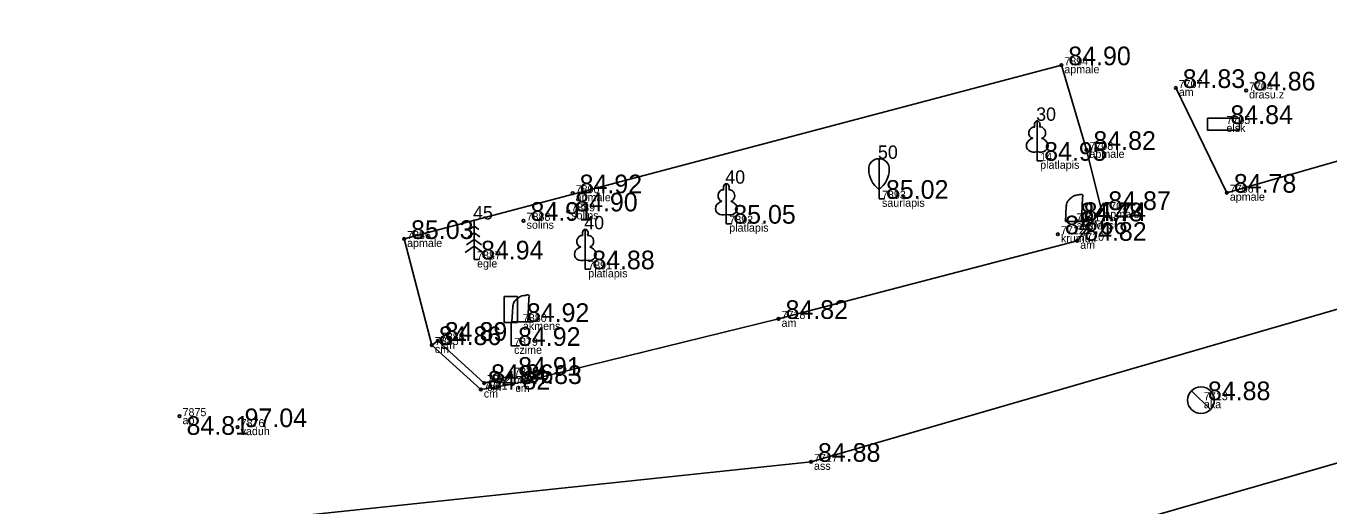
# Model space of a CAD drawing. Extents: x 614911 to 615803, y 262110 to 264311.
# Drawn here: x 615091.66 to 615140.49, y 262520.64 to 262538.64 of the extents above; entities that cross this region are included whole.
import ezdxf

# ---------------------------------------------------------------- set-up
doc = ezdxf.new("R2010")
doc.units = 0
for name, color, linetype in [('Default', 7, 'Continuous'), ('Level 1', 7, 'Continuous'), ('Level 12', 7, 'Continuous'), ('Level 16', 7, 'Continuous'), ('Level 18', 7, 'Continuous'), ('Level 37', 7, 'Continuous'), ('Level 41', 7, 'Continuous'), ('Level 53', 7, 'Continuous'), ('Level 54', 7, 'Continuous'), ('Level 57', 7, 'Continuous'), ('Level 58', 7, 'Continuous')]:
    doc.layers.add(name, color=color, linetype=linetype)

msp = doc.modelspace()

# ---------------------------------------------------------------- linework, layer by layer
at = {"layer": 'Level 1'}
for p, q in [((615129.558, 262533.932), (615129.558, 262533.585)), ((615123.629, 262532.511), (615123.629, 262533.659)), ((615129.558, 262533.585), (615129.758, 262533.585)), ((615123.629, 262532.511), (615123.629, 262532.159)), ((615123.629, 262532.159), (615123.829, 262532.159)), ((615108.453, 262531.385), (615108.453, 262529.885)), ((615117.907, 262531.573), (615117.907, 262531.226)), ((615108.453, 262530.885), (615108.237, 262530.727)), ((615108.453, 262531.135), (615108.277, 262531.007)), ((615108.453, 262531.135), (615108.627, 262531.007)), ((615108.453, 262530.885), (615108.669, 262530.727)), ((615117.907, 262531.226), (615118.107, 262531.226)), ((615108.453, 262530.385), (615108.121, 262530.141)), ((615108.453, 262530.635), (615108.175, 262530.431)), ((615108.453, 262530.635), (615108.731, 262530.431)), ((615108.453, 262530.385), (615108.787, 262530.141)), ((615108.453, 262529.885), (615108.653, 262529.885)), ((615112.62, 262529.862), (615112.62, 262529.515)), ((615112.62, 262529.515), (615112.82, 262529.515))]:
    msp.add_line(p, q, dxfattribs=at)
for points in [[(615129.558, 262535.085), (615129.558, 262533.932)], [(615129.648, 262534.853), (615129.647, 262534.854)], [(615117.907, 262532.726), (615117.907, 262531.573)], [(615117.997, 262532.494), (615117.996, 262532.495)], [(615112.62, 262531.015), (615112.62, 262529.862)], [(615112.71, 262530.783), (615112.709, 262530.784)]]:
    msp.add_lwpolyline(points, dxfattribs=at)
for centre, radius, start, end in [((615123.609, 262533.293), 0.366, 86.7958, 185.3935), ((615124.188, 262533.272), 0.944, 180.7841, 233.6862), ((615123.649, 262533.293), 0.366, 354.6065, 93.2042), ((615123.07, 262533.272), 0.944, 306.3138, 359.2159)]:
    msp.add_arc(centre, radius, start, end, dxfattribs=at)
for centre, major_axis, ratio, start_param, end_param in [((615129.43, 262534.64), (-0.039, -0.212), 0.861323, 3.141593, 6.283185), ((615129.558, 262534.935), (0, -0.15), 0.707107, 3.14537, 5.287485), ((615129.558, 262534.935), (0, -0.15), 0.707107, 0.995701, 3.137816), ((615129.686, 262534.64), (0.039, -0.212), 0.861323, 0, 3.141593), ((615129.468, 262534.178), (0.307, 0.095), 0.814445, 1.570796, 4.752015), ((615129.648, 262534.178), (-0.307, 0.095), 0.814445, 1.531171, 4.712389), ((615117.907, 262532.576), (0, -0.15), 0.707107, 3.14537, 5.287485), ((615117.907, 262532.576), (0, -0.15), 0.707107, 0.995701, 3.137816), ((615117.779, 262532.281), (-0.039, -0.212), 0.861323, 3.141593, 6.283185), ((615118.035, 262532.281), (0.039, -0.212), 0.861323, 0, 3.141593), ((615117.817, 262531.819), (0.307, 0.095), 0.814445, 1.570796, 4.752015), ((615117.997, 262531.819), (-0.307, 0.095), 0.814445, 1.531171, 4.712389), ((615112.492, 262530.57), (-0.039, -0.212), 0.861323, 3.141593, 6.283185), ((615112.62, 262530.865), (0, -0.15), 0.707107, 3.14537, 5.287485), ((615112.62, 262530.865), (0, -0.15), 0.707107, 0.995701, 3.137816), ((615112.748, 262530.57), (0.039, -0.212), 0.861323, 0, 3.141593), ((615112.53, 262530.108), (0.307, 0.095), 0.814445, 1.570796, 4.752015), ((615112.71, 262530.108), (-0.307, 0.095), 0.814445, 1.531171, 4.712389)]:
    msp.add_ellipse(centre, major_axis=major_axis, ratio=ratio, start_param=start_param, end_param=end_param, dxfattribs=at)
at = {"layer": 'Level 12'}
for p, q in [((615135.336, 262524.953), (615136.054, 262524.257)), ((615135.695, 262524.605), (615135.694, 262524.604))]:
    msp.add_line(p, q, dxfattribs=at)
msp.add_circle((615135.695, 262524.605), 0.5, dxfattribs=at)
at = {"layer": 'Level 16'}
for p, q in [((615110.086, 262528.49), (615109.586, 262528.49)), ((615109.586, 262527.521), (615109.586, 262528.49)), ((615110.086, 262527.521), (615110.086, 262528.49)), ((615110.086, 262527.521), (615109.586, 262527.521)), ((615109.84, 262527.521), (615109.84, 262526.643)), ((615109.84, 262526.643), (615110.155, 262526.643))]:
    msp.add_line(p, q, dxfattribs=at)
at = {"layer": 'Level 18'}
msp.add_lwpolyline([(615135.939, 262535.189), (615137.139, 262535.189), (615137.139, 262534.739), (615135.939, 262534.739)], close=True, dxfattribs=at)
at = {"layer": 'Level 37'}
for points in [[(615134.751, 262536.316), (615136.666, 262532.387), (615152.21, 262536.845), (615168.777, 262541.517), (615176.69, 262543.827), (615195.4, 262549.214), (615198.892, 262550.172), (615209.293, 262553.06), (615211.306, 262553.645), (615214.425, 262554.554), (615214.157, 262556.702), (615205.474, 262561.046), (615198.438, 262564.498), (615187.2, 262570.428), (615171.016, 262579.803)], [(615223.546, 262552.282), (615170.292, 262536.941), (615153.815, 262531.791), (615121.081, 262522.293), (615097.679, 262519.819), (615079.491, 262520.592), (615062.627, 262523.82), (615033.227, 262532.662), (615019.453, 262538.139)], [(615106.871, 262526.673), (615105.83, 262530.652), (615130.463, 262537.168)], [(615130.463, 262537.168), (615131.404, 262533.993), (615131.962, 262531.738), (615131.058, 262530.584), (615119.865, 262527.654), (615109.891, 262525.212), (615108.705, 262525.004), (615106.871, 262526.673), (615107.094, 262526.833), (615108.829, 262525.249), (615109.846, 262525.521)], [(615135.871, 262487.756), (615129.672, 262489.428), (615127.391, 262497.412), (615121.959, 262516.828), (615156.135, 262526.657), (615171.602, 262531.108)]]:
    msp.add_lwpolyline(points, dxfattribs=at)
at = {"layer": 'Level 41'}
for p, q in [((615130.648, 262531.886), (615130.617, 262531.313)), ((615131.217, 262531.313), (615131.251, 262532.178)), ((615131.217, 262531.313), (615130.617, 262531.313)), ((615130.617, 262531.313), (615130.917, 262531.313)), ((615130.917, 262531.313), (615131.217, 262531.313)), ((615131.217, 262531.313), (615131.417, 262531.313)), ((615110.47, 262527.54), (615110.504, 262528.405)), ((615109.901, 262528.113), (615109.87, 262527.54)), ((615110.47, 262527.54), (615109.87, 262527.54)), ((615109.87, 262527.54), (615110.17, 262527.54)), ((615110.17, 262527.54), (615110.47, 262527.54)), ((615110.47, 262527.54), (615110.67, 262527.54))]:
    msp.add_line(p, q, dxfattribs=at)
for points in [[(615131.251, 262532.178), (615131.255, 262532.209), (615131.258, 262532.22), (615131.273, 262532.282), (615131.243, 262532.317), (615131.121, 262532.311), (615131.017, 262532.293), (615130.911, 262532.254), (615130.846, 262532.21), (615130.771, 262532.146), (615130.691, 262532.048), (615130.66, 262531.959), (615130.648, 262531.885)], [(615110.504, 262528.405), (615110.508, 262528.436), (615110.511, 262528.447), (615110.526, 262528.509), (615110.496, 262528.544), (615110.374, 262528.538), (615110.27, 262528.52), (615110.164, 262528.481), (615110.099, 262528.437), (615110.024, 262528.373), (615109.944, 262528.275), (615109.913, 262528.186), (615109.901, 262528.112)]]:
    msp.add_spline(points, degree=3, dxfattribs=at)
at = {"layer": 'Level 57'}
for centre in [(615130.463, 262537.168), (615134.751, 262536.316), (615137.386, 262536.223), (615131.404, 262533.993), (615112.148, 262532.367), (615136.666, 262532.387), (615131.962, 262531.738), (615110.309, 262531.335), (615111.982, 262531.687), (615131.036, 262531.328), (615130.335, 262530.828), (615105.83, 262530.652), (615131.058, 262530.584), (615119.865, 262527.654), (615107.093, 262526.828), (615107.094, 262526.833), (615106.871, 262526.673), (615109.846, 262525.521), (615108.705, 262525.004), (615108.829, 262525.249), (615109.891, 262525.212), (615097.415, 262524.006), (615099.592, 262523.594), (615121.081, 262522.293)]:
    msp.add_circle(centre, 0.05, dxfattribs=at)
at = {"layer": 'Level 58'}
for centre in [(615130.463, 262537.168), (615134.751, 262536.316), (615137.386, 262536.223), (615131.404, 262533.993), (615112.148, 262532.367), (615136.666, 262532.387), (615131.962, 262531.738), (615110.309, 262531.335), (615111.982, 262531.687), (615131.036, 262531.328), (615130.335, 262530.828), (615105.83, 262530.652), (615131.058, 262530.584), (615119.865, 262527.654), (615107.093, 262526.828), (615107.094, 262526.833), (615106.871, 262526.673), (615109.846, 262525.521), (615108.705, 262525.004), (615108.829, 262525.249), (615109.891, 262525.212), (615097.415, 262524.006), (615099.592, 262523.594), (615121.081, 262522.293)]:
    msp.add_circle(centre, 0.05, dxfattribs=at)

# ---------------------------------------------------------------- texts
at = {"layer": 'Default'}
for s, p in [(' 7711', (615130.917, 262531.313)), (' 7880', (615110.17, 262527.54))]:
    msp.add_text(s, height=0.3, dxfattribs=at).set_placement(p)
at = {"layer": 'Level 1'}
for s, p in [(' 30', (615129.333, 262535.085)), (' 50', (615123.404, 262533.659)), (' 40', (615117.682, 262532.726)), (' 45', (615108.228, 262531.385)), (' 40', (615112.395, 262531.015))]:
    msp.add_text(s, height=0.5, dxfattribs=at).set_placement(p)
at = {"layer": 'Level 53'}
for s, p in [(' apmale', (615130.463, 262536.868)), (' am', (615134.751, 262536.016)), (' drasu.z', (615137.386, 262535.923)), (' elsk', (615136.539, 262534.664)), (' apmale', (615131.404, 262533.693)), (' platlapis', (615129.558, 262533.285)), (' apmale', (615112.148, 262532.067)), (' apmale', (615136.666, 262532.087)), (' saurlapis', (615123.629, 262531.859)), (' apmale', (615131.962, 262531.438)), (' solins', (615110.309, 262531.035)), (' solins', (615111.982, 262531.387)), (' akmens', (615130.917, 262531.013)), (' AKM', (615131.036, 262531.028)), (' platlapis', (615117.907, 262530.926)), (' krumu.r', (615130.335, 262530.528)), (' apmale', (615105.83, 262530.352)), (' am', (615131.058, 262530.284)), (' egle', (615108.453, 262529.585)), (' platlapis', (615112.62, 262529.215)), (' akmens', (615110.17, 262527.24)), (' am', (615119.865, 262527.354)), (' cm', (615106.871, 262526.373)), (' cm', (615107.093, 262526.528)), (' cm', (615107.094, 262526.533)), (' czime', (615109.84, 262526.343)), (' cm', (615109.846, 262525.221)), (' cm', (615108.705, 262524.704)), (' cm', (615108.829, 262524.949)), (' cm', (615109.891, 262524.912)), (' aka', (615135.695, 262524.305)), (' ap', (615097.415, 262523.706)), (' vaduh', (615099.592, 262523.294)), (' ass', (615121.081, 262521.993))]:
    msp.add_text(s, height=0.3, dxfattribs=at).set_placement(p)
at = {"layer": 'Level 54'}
for s, p in [(' 7894', (615130.463, 262537.168)), (' 7707', (615134.751, 262536.316)), (' 7704', (615137.386, 262536.223)), (' 7705', (615136.539, 262534.964)), (' 7708', (615131.404, 262533.993)), (' 14', (615129.558, 262533.585)), (' 7890', (615112.148, 262532.367)), (' 7893', (615123.629, 262532.159)), (' 7706', (615136.666, 262532.387)), (' 7889', (615111.982, 262531.687)), (' 7709', (615131.962, 262531.738)), (' 7888', (615110.309, 262531.335)), (' 7892', (615117.907, 262531.226)), (' 13', (615131.036, 262531.328)), (' 7886', (615105.83, 262530.652)), (' 7712', (615130.335, 262530.828)), (' 7710', (615131.058, 262530.584)), (' 7887', (615108.453, 262529.885)), (' 7891', (615112.62, 262529.515)), (' 7718', (615119.865, 262527.654)), (' 7885', (615106.871, 262526.673)), (' 7883', (615107.093, 262526.828)), (' 7884', (615107.094, 262526.833)), (' 7879', (615109.84, 262526.643)), (' 7882', (615108.829, 262525.249)), (' 7878', (615109.846, 262525.521)), (' 7877', (615109.891, 262525.212)), (' 7881', (615108.705, 262525.004)), (' 7713', (615135.695, 262524.605)), (' 7875', (615097.415, 262524.006)), (' 7876', (615099.592, 262523.594)), (' 7717', (615121.081, 262522.293))]:
    msp.add_text(s, height=0.3, dxfattribs=at).set_placement(p)
at = {"layer": 'Level 58'}
for s, p in [(' 84.90', (615130.463, 262537.168)), (' 84.83', (615134.751, 262536.316)), (' 84.86', (615137.386, 262536.223)), (' 84.84', (615136.539, 262534.964)), (' 84.82', (615131.404, 262533.993)), (' 84.95', (615129.558, 262533.585)), (' 84.92', (615112.148, 262532.367)), (' 85.02', (615123.629, 262532.159)), (' 84.78', (615136.666, 262532.387)), (' 84.90', (615111.982, 262531.687)), (' 84.87', (615131.962, 262531.738)), (' 84.91', (615110.309, 262531.335)), (' 85.05', (615117.907, 262531.226)), (' 84.48', (615130.917, 262531.313)), (' 84.74', (615131.036, 262531.328)), (' 85.03', (615105.83, 262530.652)), (' 84.66', (615130.335, 262530.828)), (' 84.82', (615131.058, 262530.584)), (' 84.94', (615108.453, 262529.885)), (' 84.88', (615112.62, 262529.515)), (' 84.82', (615119.865, 262527.654)), (' 84.92', (615110.17, 262527.54)), (' 84.86', (615106.871, 262526.673)), (' 84.89', (615107.093, 262526.828)), (' 84.89', (615107.094, 262526.833)), (' 84.92', (615109.84, 262526.643)), (' 84.86', (615108.829, 262525.249)), (' 84.91', (615109.846, 262525.521)), (' 84.83', (615109.891, 262525.212)), (' 84.82', (615108.705, 262525.004)), (' 84.88', (615135.695, 262524.605)), (' 84.81', (615097.415, 262523.306)), (' 97.04', (615099.592, 262523.594)), (' 84.88', (615121.081, 262522.293))]:
    msp.add_text(s, height=0.7, dxfattribs=at).set_placement(p)

doc.saveas('drawing.dxf')
